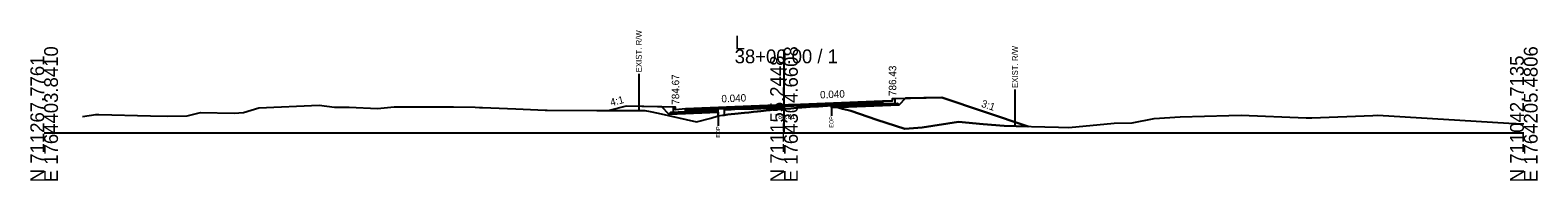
# Model space of a CAD drawing. Extents: x -26 to 5303, y -10 to 9578.
# Drawn here: x 1997.2 to 2302.8, y 7990.3 to 8020.7 of the extents above; entities that cross this region are included whole.
import ezdxf

# ---------------------------------------------------------------- set-up
doc = ezdxf.new("R2010")
doc.units = 0
for name, color, linetype in [('Default', 7, 'Continuous'), ('Exist CMT Pavement', 7, 'Continuous'), ('Exist Cross Section Cell', 7, 'Continuous'), ('Exist XS Ground Line', 7, 'Continuous'), ('Old_Level_10', 7, 'Continuous'), ('Old_Level_3', 7, 'Continuous'), ('Prop CMT Conc Surface', 7, 'Continuous'), ('Prop CMT Concrete Structures', 7, 'Continuous'), ('Prop CMT Pvmt Course 1', 7, 'Continuous'), ('Prop CMT Pvmt Course 1 CG', 7, 'Continuous'), ('Prop CMT Pvmt Course 2', 7, 'Continuous'), ('Prop CMT Pvmt Course 3', 7, 'Continuous'), ('Prop CMT Pvmt Surface', 7, 'Continuous'), ('Prop CMT Slope Grass', 7, 'Continuous'), ('Prop CMT Subgrade Earthwork', 7, 'Continuous'), ('Prop XS Earthwork Shape', 7, 'Continuous'), ('Prop XS Hydro Elevations', 7, 'Continuous'), ('Prop XS SE Text', 7, 'Continuous'), ('Prop XS Side Slope Text', 7, 'Continuous'), ('Prop XS Wedging', 7, 'Continuous')]:
    doc.layers.add(name, color=color, linetype=linetype)

msp = doc.modelspace()

# ---------------------------------------------------------------- linework, layer by layer
at = {"layer": 'Exist CMT Pavement'}
msp.add_lwpolyline([(2136.63, 8003.45), (2137.5, 8003.54), (2137.96, 8003.59), (2138.64, 8003.67), (2139.31, 8003.74), (2140.03, 8003.83), (2142, 8004.05), (2142.85, 8004.13), (2143.82, 8004.24), (2145.33, 8004.39), (2146.39, 8004.5), (2147.18, 8004.58), (2147.57, 8004.62), (2148.15, 8004.68), (2148.6, 8004.72), (2149.23, 8004.77), (2150, 8004.81), (2151.38, 8004.92), (2151.99, 8004.97), (2153.48, 8005.09), (2155.32, 8005.22), (2156.56, 8005.31), (2158.79, 8005.47), (2159.62, 8005.51)], dxfattribs=at)
at = {"layer": 'Exist Cross Section Cell'}
for p, q in [((2150, 8000), (2150, 8016.84)), ((2000, 8000), (2150, 8000)), ((2150, 8000), (2300, 8000))]:
    msp.add_line(p, q, dxfattribs=at)
at = {"layer": 'Exist XS Ground Line'}
msp.add_lwpolyline([(2007.76, 8003.26), (2010.47, 8003.69), (2011.05, 8003.69), (2021.59, 8003.43), (2025.02, 8003.33), (2028.97, 8003.44), (2031.72, 8004.1), (2038.52, 8003.99), (2040.43, 8004.13), (2043.55, 8005.01), (2055.76, 8005.61), (2058.87, 8005.15), (2061.85, 8005.16), (2067.59, 8004.89), (2070.97, 8005.26), (2082.99, 8005.26), (2087.39, 8005.15), (2088.27, 8005.08), (2088.84, 8005.08), (2095.65, 8004.83), (2101.55, 8004.56), (2102.01, 8004.55), (2112.06, 8004.49), (2113.28, 8004.51), (2121.81, 8004.51), (2122.88, 8004.32), (2124.52, 8003.97), (2132.24, 8002.2), (2135.17, 8002.92), (2136.63, 8003.45), (2137.5, 8003.54), (2137.96, 8003.59), (2138.64, 8003.67), (2139.31, 8003.74), (2140.03, 8003.83), (2142, 8004.05), (2142.85, 8004.13), (2143.82, 8004.24), (2144.62, 8004.33), (2145.33, 8004.39), (2146.39, 8004.5), (2147.18, 8004.58), (2147.57, 8004.62), (2148.15, 8004.68), (2148.6, 8004.72), (2150, 8004.81), (2151.38, 8004.92), (2151.99, 8004.97), (2155.32, 8005.22), (2157.02, 8005.34), (2158.79, 8005.47), (2159.18, 8005.49), (2159.62, 8005.49), (2161.89, 8004.81), (2163.55, 8004.46), (2168.83, 8002.61), (2174.47, 8000.77), (2178.04, 8001.04), (2185.36, 8002.21), (2190.35, 8001.72), (2194.67, 8001.39), (2205.67, 8001.15), (2207.73, 8001.09), (2216.92, 8001.95), (2220.59, 8002), (2225.08, 8002.88), (2230.34, 8003.19), (2240.21, 8003.47), (2242.67, 8003.54), (2255.89, 8003.02), (2257, 8003.02), (2269.39, 8003.52), (2270.39, 8003.56), (2287.01, 8002.54), (2296.94, 8001.97), (2300, 8001.79)], dxfattribs=at)
at = {"layer": 'Old_Level_10'}
for p, q in [((2120.56, 8011.91), (2120.56, 8004.51)), ((2196.83, 8008.74), (2196.83, 8001.34)), ((2136.63, 8003.45), (2136.63, 8001.4)), ((2159.62, 8005.49), (2159.62, 8003.44))]:
    msp.add_line(p, q, dxfattribs=at)
at = {"layer": 'Prop CMT Conc Surface'}
for points in [[(2170, 8006.43), (2172, 8006.43)], [(2172, 8006.43), (2172, 8006.93), (2172.5, 8006.93)], [(2128, 8004.67), (2128, 8005.17), (2127.5, 8005.17)], [(2130, 8004.83), (2128, 8004.67)]]:
    msp.add_lwpolyline(points, dxfattribs=at)
at = {"layer": 'Prop CMT Concrete Structures'}
for points in [[(2170, 8006.43), (2172, 8006.43), (2172, 8006.93), (2172.5, 8006.93)], [(2172.5, 8006.93), (2172.5, 8005.95), (2170, 8005.85)], [(2170, 8005.85), (2170, 8006.43)], [(2130, 8004.83), (2128, 8004.67), (2128, 8005.17), (2127.5, 8005.17)], [(2127.5, 8005.17), (2127.5, 8004.15), (2130, 8004.25)], [(2130, 8004.25), (2130, 8004.83)]]:
    msp.add_lwpolyline(points, dxfattribs=at)
at = {"layer": 'Prop CMT Pvmt Course 1'}
for points in [[(2150, 8005.63), (2170, 8006.43)], [(2170, 8006.18), (2159.62, 8005.77)], [(2170, 8006.43), (2170, 8006.18)], [(2150, 8005.63), (2130, 8004.83)], [(2130, 8004.58), (2136.63, 8004.85)], [(2130, 8004.83), (2130, 8004.58)], [(2136.63, 8004.85), (2150, 8005.38)], [(2136.63, 8004.85), (2136.63, 8004.85)], [(2159.62, 8005.77), (2150, 8005.38)], [(2150, 8005.38), (2150, 8005.63)], [(2150, 8005.38), (2150, 8005.38), (2150, 8005.38)], [(2159.62, 8005.77), (2159.62, 8005.77)]]:
    msp.add_lwpolyline(points, dxfattribs=at)
at = {"layer": 'Prop CMT Pvmt Course 1 CG'}
for points in [[(2170, 8005.85), (2173, 8005.97), (2173.32, 8005.65)], [(2170, 8005.52), (2170, 8005.85)], [(2130, 8004.25), (2127, 8004.13), (2126.65, 8003.78)], [(2126.65, 8003.78), (2130, 8003.92)], [(2130, 8003.92), (2130, 8004.25)], [(2173.32, 8005.65), (2170, 8005.52)]]:
    msp.add_lwpolyline(points, dxfattribs=at)
at = {"layer": 'Prop CMT Pvmt Course 2'}
for points in [[(2159.62, 8005.77), (2170, 8006.18)], [(2170, 8005.85), (2159.62, 8005.44)], [(2170, 8006.18), (2170, 8005.85)], [(2136.63, 8004.85), (2130, 8004.58)], [(2130, 8004.58), (2130, 8004.25)], [(2130, 8004.25), (2136.63, 8004.52)], [(2136.63, 8004.52), (2136.63, 8004.85)], [(2159.62, 8005.44), (2159.62, 8005.77)]]:
    msp.add_lwpolyline(points, dxfattribs=at)
at = {"layer": 'Prop CMT Pvmt Course 3'}
for points in [[(2159.62, 8005.44), (2170, 8005.85)], [(2170, 8005.85), (2170, 8005.52)], [(2136.63, 8004.52), (2130, 8004.25)], [(2130, 8004.25), (2130, 8003.92)], [(2130, 8003.92), (2136.63, 8004.18)], [(2136.63, 8004.18), (2136.63, 8004.52)], [(2170, 8005.52), (2159.62, 8005.1)], [(2159.62, 8005.1), (2159.62, 8005.44)]]:
    msp.add_lwpolyline(points, dxfattribs=at)
at = {"layer": 'Prop CMT Pvmt Surface'}
for points in [[(2150, 8005.63), (2170, 8006.43)], [(2150, 8005.63), (2130, 8004.83)]]:
    msp.add_lwpolyline(points, dxfattribs=at)
at = {"layer": 'Prop CMT Slope Grass'}
for points in [[(2172.5, 8006.93), (2182, 8007.12), (2199.52, 8001.28)], [(2127.5, 8005.17), (2118, 8005.36), (2114.56, 8004.51)]]:
    msp.add_lwpolyline(points, dxfattribs=at)
at = {"layer": 'Prop CMT Subgrade Earthwork'}
for p, q in [((2136.63, 8004.18), (2136.63, 8003.45)), ((2159.62, 8005.1), (2159.62, 8005.51))]:
    msp.add_line(p, q, dxfattribs=at)
for points in [[(2170, 8005.52), (2173.32, 8005.65), (2174.65, 8006.98)], [(2130, 8003.92), (2126.65, 8003.78), (2125.22, 8005.22)], [(2136.63, 8004.18), (2130, 8003.92)], [(2159.62, 8005.1), (2170, 8005.52)]]:
    msp.add_lwpolyline(points, dxfattribs=at)
at = {"layer": 'Prop XS Earthwork Shape'}
for points in [[(2182, 8007.12), (2199.52, 8001.28), (2194.67, 8001.39), (2190.35, 8001.72), (2185.36, 8002.21), (2178.04, 8001.04), (2174.47, 8000.77), (2168.83, 8002.61), (2163.55, 8004.46), (2161.89, 8004.81), (2160.76, 8005.15), (2170, 8005.52), (2173.32, 8005.65), (2174.65, 8006.98)], [(2190.35, 8001.72), (2194.67, 8001.39), (2199.52, 8001.28), (2182, 8007.12), (2174.65, 8006.98), (2173.32, 8005.65), (2170, 8005.52), (2160.76, 8005.15), (2161.89, 8004.81), (2163.55, 8004.46), (2168.83, 8002.61), (2174.47, 8000.77), (2178.04, 8001.04), (2185.36, 8002.21)], [(2122.88, 8004.32), (2124.52, 8003.97), (2132.24, 8002.2), (2135.17, 8002.92), (2136.63, 8003.45), (2136.63, 8004.18), (2130, 8003.92), (2126.65, 8003.78), (2125.22, 8005.22), (2118, 8005.36), (2114.56, 8004.51), (2121.81, 8004.51)], [(2126.65, 8003.78), (2125.22, 8005.22), (2118, 8005.36), (2114.56, 8004.51), (2121.81, 8004.51), (2122.88, 8004.32), (2124.52, 8003.97), (2132.24, 8002.2), (2135.17, 8002.92), (2136.63, 8003.45), (2136.63, 8004.18), (2130, 8003.92)], [(2159.18, 8005.49), (2159.62, 8005.51), (2159.62, 8005.49)], [(2159.62, 8005.49), (2160.76, 8005.15), (2159.62, 8005.1)]]:
    msp.add_lwpolyline(points, close=True, dxfattribs=at)
at = {"layer": 'Prop XS Wedging'}
for points in [[(2137.96, 8003.59), (2137.96, 8005.02), (2138.64, 8005.04), (2139.3, 8005.06), (2140.03, 8005.09), (2141.99, 8005.14), (2142.85, 8005.17), (2143.82, 8005.2), (2145.33, 8005.24), (2146.39, 8005.28), (2147.18, 8005.3), (2147.57, 8005.31), (2148.15, 8005.33), (2148.6, 8005.34), (2149.23, 8005.36), (2150, 8005.39), (2151.38, 8005.43), (2151.99, 8005.44), (2153.48, 8005.49), (2155.32, 8005.54), (2156.56, 8005.58), (2158.79, 8005.65), (2159.18, 8005.66), (2159.62, 8005.67), (2159.62, 8005.49), (2159.18, 8005.49), (2158.79, 8005.47), (2156.56, 8005.31), (2155.32, 8005.22), (2153.48, 8005.09), (2151.99, 8004.97), (2151.38, 8004.92), (2150, 8004.81), (2149.23, 8004.77), (2148.6, 8004.72), (2148.15, 8004.68), (2147.57, 8004.62), (2147.18, 8004.59), (2146.39, 8004.5), (2145.33, 8004.39), (2143.82, 8004.24), (2142.85, 8004.13), (2141.99, 8004.05), (2140.03, 8003.83), (2139.3, 8003.74), (2138.64, 8003.67)], [(2137.96, 8003.59), (2137.96, 8005.02), (2138.64, 8005.04), (2139.3, 8005.06), (2140.03, 8005.09), (2141.99, 8005.14), (2142.85, 8005.17), (2143.82, 8005.2), (2145.33, 8005.24), (2146.39, 8005.28), (2147.18, 8005.3), (2147.57, 8005.31), (2148.15, 8005.33), (2148.6, 8005.34), (2149.23, 8005.36), (2150, 8005.39), (2151.38, 8005.43), (2151.99, 8005.44), (2153.48, 8005.49), (2155.32, 8005.54), (2156.56, 8005.58), (2158.03, 8005.63), (2158.23, 8005.43), (2156.56, 8005.31), (2155.32, 8005.22), (2153.48, 8005.09), (2151.99, 8004.97), (2151.38, 8004.92), (2150, 8004.81), (2149.23, 8004.77), (2148.6, 8004.72), (2148.15, 8004.68), (2147.57, 8004.62), (2147.18, 8004.59), (2146.39, 8004.5), (2145.33, 8004.39), (2143.82, 8004.24), (2142.85, 8004.13), (2141.99, 8004.05), (2140.03, 8003.83), (2139.3, 8003.74), (2138.64, 8003.67)], [(2137.96, 8003.59), (2137.96, 8004.69), (2138.64, 8004.71), (2139.3, 8004.73), (2140.03, 8004.76), (2141.99, 8004.81), (2142.85, 8004.84), (2143.82, 8004.87), (2145.33, 8004.91), (2146.39, 8004.95), (2147.18, 8004.97), (2147.57, 8004.98), (2148.15, 8005), (2148.6, 8005.01), (2149.23, 8005.03), (2149.85, 8005.05), (2150.08, 8004.81), (2149.23, 8004.77), (2148.6, 8004.72), (2148.15, 8004.68), (2147.57, 8004.62), (2147.18, 8004.59), (2146.39, 8004.5), (2145.33, 8004.39), (2143.82, 8004.24), (2142.85, 8004.13), (2141.99, 8004.05), (2140.03, 8003.83), (2139.3, 8003.74), (2138.64, 8003.67)]]:
    msp.add_lwpolyline(points, close=True, dxfattribs=at)

# ---------------------------------------------------------------- texts
at = {"layer": 'Default'}
msp.add_text('-', height=0.0001, dxfattribs=at).set_placement((2000, 8000))
at = {"layer": 'Exist Cross Section Cell'}
for s, p in [('L', (2140, 8016.84)), ('38+00.00 / 1', (2140, 8014.04))]:
    msp.add_text(s, height=2.8, dxfattribs=at).set_placement(p)
for s, p in [('N 711267.7761', (2000, 7990)), ('E 1764403.8410', (2002.8, 7990)), ('N 711155.2448', (2150, 7990)), ('E 1764304.6608', (2152.8, 7990)), ('N 711042.7135', (2300, 7990)), ('E 1764205.4806', (2302.8, 7990))]:
    msp.add_text(s, height=2.8, rotation=90, dxfattribs=at).set_placement(p)
at = {"layer": 'Old_Level_10'}
for s, height, p in [('EXIST. R/W', 1.181, (2121.15, 8012.21)), ('EXIST. R/W', 1.181, (2197.42, 8009.04)), ('EOP', 0.787, (2160.01, 8001.04)), ('EOP', 0.787, (2137.02, 7999))]:
    msp.add_text(s, height=height, rotation=90, dxfattribs=at).set_placement(p)
at = {"layer": 'Old_Level_3'}
msp.add_text('784.81', height=1, dxfattribs=at).set_placement((2148.05, 8002.81))
at = {"layer": 'Prop XS Hydro Elevations'}
for s, p in [('786.43', (2172.75, 8007.43)), ('784.67', (2128.75, 8005.67))]:
    msp.add_text(s, height=1.5, rotation=90, dxfattribs=at).set_placement(p)
at = {"layer": 'Prop XS SE Text'}
for p in [(2137.34, 8006.13), (2157.34, 8006.93)]:
    msp.add_text('0.040', height=1.5, rotation=2.2906, dxfattribs=at).set_placement(p)
at = {"layer": 'Prop XS Side Slope Text'}
for s, rotation, p in [('4:1', 14.0362, (2114.95, 8005.37)), ('3:1', 341.5651, (2189.87, 8005.29))]:
    msp.add_text(s, height=1.5, rotation=rotation, dxfattribs=at).set_placement(p)

doc.saveas('drawing.dxf')
